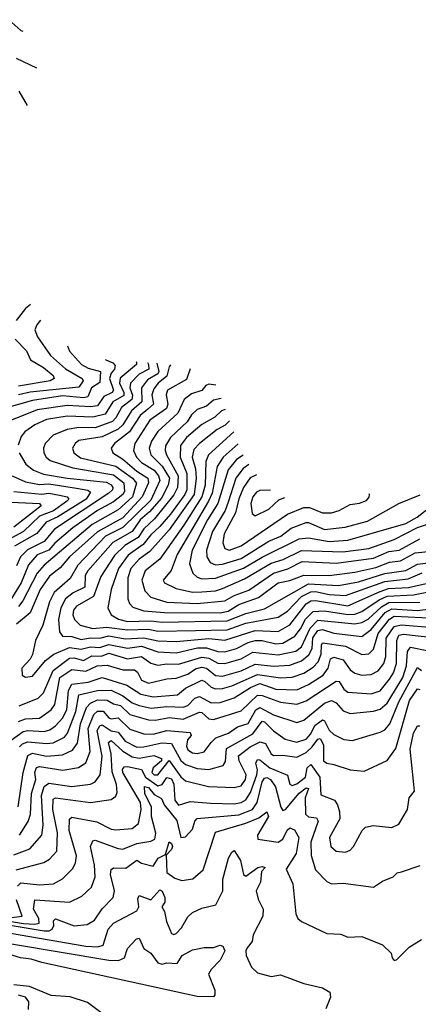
# Model space of a CAD drawing. Extents: x 1173029 to 1307123, y 522559 to 678521.
# Tile 574 of 623: x 1228330 to 1230049, y 668445 to 672693. Entities that reach past the tile are written whole.
import ezdxf

# ---------------------------------------------------------------- set-up
doc = ezdxf.new("R2010")
doc.units = 0

msp = doc.modelspace()

# ---------------------------------------------------------------- linework, layer by layer
at = {"layer": '0CON10XD'}
for points in [[(1228283.4, 672693.4), (1228335, 672646.9), (1228343.1, 672644.4)], [(1228315, 672527.3), (1228402.5, 672485.9)], [(1228326.4, 672385), (1228362.8, 672322.5)], [(1228376.7, 671463.9), (1228355, 671446.8), (1228314.8, 671395)], [(1228420.1, 671397.1), (1228403.2, 671376.8), (1228396, 671355), (1228407.1, 671325), (1228463.4, 671245), (1228527.2, 671187.2), (1228600, 671145), (1228603.3, 671135), (1228585, 671107), (1228375, 671086.7), (1228325, 671075.3)], [(1228311.2, 671315), (1228359.6, 671265), (1228376.5, 671225), (1228432.7, 671192.7), (1228475, 671157.6), (1228478.9, 671145), (1228461.4, 671135), (1228325, 671111.9)], [(1228535.9, 671285.4), (1228545, 671263.2), (1228597.1, 671205), (1228625, 671189.1), (1228678.6, 671175), (1228675, 671128.2), (1228639.4, 671105), (1228624.2, 671065.8), (1228605, 671062), (1228515, 671070.6), (1228385, 671049.9), (1228185, 670994)], [(1228880.9, 671213.7), (1228885.3, 671205), (1228886.2, 671185), (1228845, 671164.1), (1228807.7, 671125), (1228805.6, 671105), (1228816.4, 671073.6), (1228814.2, 671055), (1228769.4, 671020.6), (1228744.9, 670975.1), (1228730, 670960), (1228655, 670931.6), (1228585, 670934.1), (1228534.5, 670925), (1228475, 670900), (1228440, 670865), (1228432.9, 670845), (1228434.1, 670825), (1228444.6, 670805), (1228461.3, 670791.3), (1228559.1, 670759.1), (1228735, 670729.4), (1228778.9, 670695), (1228782.3, 670657.7), (1228775.1, 670644.9), (1228735, 670612.7), (1228665, 670575.6), (1228559.3, 670500.7), (1228481.3, 670435), (1228455.7, 670405), (1228405.4, 670384.6), (1228368.5, 670341.5), (1228337, 670263), (1228294.4, 670195.6)], [(1228699.5, 671227.4), (1228700.8, 671225), (1228732.3, 671212.3), (1228741.1, 671201.1), (1228739.3, 671185), (1228725, 671168.5), (1228717.2, 671145), (1228735.2, 671094.8), (1228728.2, 671085), (1228693, 671067), (1228665, 671026.9), (1228635, 671023.2), (1228535, 671028.8), (1228405, 671010.2), (1228295, 670964.8)], [(1228832, 671216.8), (1228833.4, 671215), (1228833.8, 671205), (1228763.5, 671146.5), (1228760.2, 671125), (1228778.7, 671085), (1228778.9, 671071.1), (1228731.4, 671045), (1228698.9, 670991.1), (1228645, 670978.8), (1228535, 670982), (1228445, 670968.2), (1228394.7, 670945), (1228352.5, 670915), (1228335.9, 670895), (1228323.1, 670856.9)], [(1228979.9, 671203.8), (1228975, 671195.5), (1228964.5, 671155), (1228927.8, 671125), (1228909.1, 671100.9), (1228900, 671075), (1228907.2, 671035), (1228883.1, 671013.1), (1228849.6, 670985), (1228803.5, 670915), (1228739.5, 670865), (1228724.6, 670844.6), (1228731.5, 670825), (1228775, 670797.5), (1228835, 670744.7), (1228882.8, 670715), (1228885.4, 670695), (1228858.6, 670635), (1228775, 670544.4), (1228666.1, 670483.9), (1228544.8, 670375.2), (1228505, 670328.7), (1228458.2, 670291.8), (1228418.7, 670235), (1228375.6, 670134.4), (1228316.8, 670085)], [(1228921.6, 671211.2), (1228929.3, 671175), (1228925.9, 671165), (1228881.2, 671138.8), (1228854.9, 671105), (1228856.2, 671045), (1228811.8, 671005), (1228774.9, 670945), (1228755, 670926.3), (1228685, 670893.3), (1228585, 670876.9), (1228568.8, 670865), (1228557.2, 670845), (1228564.1, 670825), (1228592.8, 670802.8), (1228745, 670766.2), (1228817.1, 670715), (1228834, 670694), (1228816.2, 670635), (1228755, 670578.5), (1228641.9, 670515), (1228435, 670339.8), (1228405.4, 670304.6), (1228344.1, 670185.9), (1228325, 670161.2)], [(1229065.1, 671186.1), (1229048.8, 671141.2), (1228967.4, 671095), (1228962, 671075), (1228968.1, 671035), (1228963.1, 671015), (1228891.7, 670965), (1228826.5, 670865), (1228821.4, 670835), (1228833.6, 670805), (1228855, 670782.9), (1228909.3, 670749.3), (1228928.6, 670725), (1228933.8, 670705), (1228895, 670620.6), (1228775, 670502.3), (1228699.8, 670465), (1228580.2, 670339.8), (1228548, 670282), (1228478.1, 670221.9), (1228459, 670181), (1228429.3, 670080.7), (1228398.4, 670015), (1228385.3, 669954.7), (1228375.4, 669934.6), (1228339.4, 669895), (1228340, 669865), (1228355.6, 669855.6), (1228385, 669860.5), (1228441.1, 669928.9), (1228477.1, 669955), (1228545, 669984.7), (1228595, 669977.5), (1228635, 669987.8), (1228675, 669984.5), (1228715, 669997.9), (1228795, 669980.9), (1228855, 669989.5), (1228925, 669965.9), (1229005, 669961.5), (1229097.3, 669982.7), (1229135, 669982.9), (1229185, 669967.5), (1229215, 669965.6), (1229265, 669979.7), (1229315, 670006.4), (1229345, 670014.1), (1229375, 670014.1), (1229435, 670000.7), (1229465, 670003.6), (1229516.7, 670033.3), (1229541.5, 670065), (1229563, 670107), (1229595, 670139.6), (1229645, 670142.9), (1229745, 670126.7), (1229775, 670128.6), (1229805, 670139.5), (1229879.4, 670190.6), (1229915, 670206.4), (1230027.7, 670212.3), (1230115, 670228.4)], [(1229176.3, 671116.8), (1229145, 671120.2), (1229132.2, 671115), (1229115, 671093.8), (1229070.9, 671079.1), (1229039.2, 671055), (1229012.4, 670995), (1228925, 670915.7), (1228897.8, 670875), (1228887.7, 670845), (1228895.6, 670815), (1228945, 670766.1), (1228975.3, 670715), (1228970.5, 670685), (1228941.2, 670628.8), (1228890, 670570), (1228849.9, 670535), (1228815.1, 670484.9), (1228732.2, 670437.8), (1228623.8, 670315), (1228612.3, 670295), (1228611.5, 670245), (1228560.1, 670219.9), (1228528.1, 670195), (1228507.3, 670155), (1228497.4, 670105), (1228501.3, 670051.3), (1228515, 670032.6), (1228555, 670031.7), (1228595, 670019), (1228634, 670026), (1228675, 670024.4), (1228715, 670035.3), (1228785, 670021.6), (1228865, 670026.2), (1228925, 670013.6), (1229005, 670010.9), (1229145, 670023.4), (1229215, 670016.3), (1229345, 670058.4), (1229445, 670053.7), (1229495, 670082.8), (1229565, 670172.1), (1229585, 670185.7), (1229605, 670187.8), (1229745, 670164.1), (1229884.3, 670225.7), (1229920.8, 670239.2), (1230006.1, 670243.9), (1230115, 670268.4)], [(1229198.4, 671058.5), (1229165, 671052.1), (1229135, 671025.6), (1229095, 671011.6), (1229071.4, 670988.6), (1229052, 670958), (1228979.6, 670890.4), (1228958.6, 670855), (1228956.6, 670835), (1228962.9, 670815), (1229013.5, 670725), (1229009.8, 670675), (1228995, 670642.4), (1228910.8, 670539.2), (1228865, 670496.3), (1228840.5, 670459.5), (1228782.8, 670425), (1228738.7, 670381.3), (1228680, 670290), (1228648.8, 670205), (1228575, 670162.6), (1228562.5, 670145), (1228559.2, 670125), (1228565.7, 670105), (1228591.3, 670081.3), (1228645, 670067), (1228705, 670072.6), (1228795, 670060.5), (1228885, 670063), (1228925, 670054.1), (1229088.2, 670058.2), (1229225, 670060.9), (1229305, 670089.1), (1229445, 670115.4), (1229485, 670140.8), (1229545.4, 670204.6), (1229585, 670224.5), (1229605, 670226.6), (1229665, 670213.5), (1229735, 670208.8), (1229905, 670269.4), (1230005, 670280.8), (1230065, 670306.8)], [(1229216.3, 671011.4), (1229199.5, 671005), (1229171.6, 670978.4), (1229115, 670947), (1229049.5, 670890.5), (1229023.5, 670856.5), (1229022.4, 670805), (1229051.4, 670735), (1229050.2, 670665), (1229042.2, 670645), (1228980.9, 670559.1), (1228935, 670505.9), (1228895, 670471), (1228861.7, 670428.3), (1228797.3, 670382.7), (1228755.6, 670325), (1228724.1, 670235), (1228709.7, 670155), (1228724.1, 670125), (1228756.2, 670106.2), (1228795, 670097), (1228895, 670099.4), (1228945, 670093.3), (1229225, 670099), (1229305, 670130.5), (1229385, 670151), (1229575, 670258.4), (1229705, 670252.2), (1229791.6, 670268.4), (1229905, 670304.2), (1229995, 670317.2), (1230045, 670344.4), (1230115, 670353)], [(1229234.8, 670962.6), (1229215.8, 670944.2), (1229181.9, 670925), (1229105, 670865.2), (1229081.6, 670838.4), (1229073, 670805), (1229087.7, 670755), (1229091.2, 670715), (1229082.2, 670645), (1228975, 670492.4), (1228891.8, 670398.2), (1228844.6, 670365.4), (1228808.9, 670325), (1228796.8, 670285), (1228796.5, 670195), (1228803.5, 670173.5), (1228818.2, 670158.2), (1228865, 670142.2), (1228955, 670134.7), (1229195, 670133.5), (1229229.3, 670140.7), (1229275, 670170.1), (1229359.9, 670200.1), (1229445, 670263.7), (1229495, 670273.8), (1229555, 670297.1), (1229665, 670295.4), (1229775, 670309.8), (1229865, 670329.5), (1229925, 670352.1), (1229971.4, 670358.6), (1230035, 670392.9), (1230105, 670399.5)], [(1229253, 670914.5), (1229144.7, 670815.3), (1229133.3, 670786.7), (1229129.3, 670685), (1229115.1, 670635), (1229037.5, 670512.5), (1228934, 670366), (1228871.6, 670315), (1228857.3, 670275), (1228869.5, 670229.5), (1228895, 670202.2), (1228965, 670180), (1229095, 670174.7), (1229215, 670185.1), (1229255, 670209), (1229317.9, 670232.1), (1229425, 670305.6), (1229486.2, 670323.8), (1229547.9, 670355), (1229695, 670348.9), (1229855, 670369.8), (1229922, 670398), (1229965.6, 670404.4), (1230055, 670453.2)], [(1229272.7, 670862.7), (1229207.6, 670805), (1229182.2, 670765), (1229159.5, 670650.5), (1229144.7, 670615.3), (1229009.6, 670385), (1228983.4, 670316.6), (1228948.5, 670275), (1228955, 670262.9), (1229005, 670239.6), (1229075, 670223.6), (1229115, 670224.3), (1229175, 670229), (1229205, 670238.5), (1229299.3, 670280.7), (1229415, 670348.8), (1229465.8, 670364.2), (1229545, 670403.4), (1229723.3, 670396.7), (1229835, 670410.9), (1229945, 670450.5), (1230045, 670502.5), (1230084.5, 670515.5)], [(1228328, 670825), (1228356, 670776), (1228389.8, 670749.8), (1228432.4, 670732.4), (1228535, 670714.5), (1228705, 670698.3), (1228725, 670686.8), (1228732, 670675), (1228730, 670665), (1228715, 670650.4), (1228480.5, 670495), (1228435, 670442.2), (1228364, 670406), (1228333.2, 670375), (1228316.3, 670336.3)], [(1229293, 670814.8), (1229265.1, 670794.9), (1229228.3, 670751.7), (1229184.5, 670605), (1229140.1, 670535), (1229074.3, 670405), (1229061.5, 670345), (1229076.5, 670305), (1229095, 670288.3), (1229115, 670280.2), (1229175, 670283.7), (1229295, 670326.6), (1229375.7, 670374.3), (1229535, 670453.7), (1229575, 670457.6), (1229665, 670442), (1229745, 670447.9), (1229995, 670520), (1230043.5, 670546.5), (1230105, 670595.4)], [(1229318.6, 670773.3), (1229293.6, 670756.4), (1229262.4, 670715), (1229228.5, 670611.5), (1229216.1, 670575), (1229161.2, 670485), (1229135.5, 670405), (1229137.6, 670375), (1229151.4, 670351.4), (1229175, 670341), (1229205, 670343.3), (1229285, 670367.7), (1229405, 670443), (1229456.7, 670465), (1229500.8, 670499.2), (1229565, 670523.7), (1229575, 670524.4), (1229645, 670494.1), (1229733, 670503), (1229830.4, 670529.6), (1229964.3, 670605), (1230056.2, 670643.8)], [(1228297.5, 670725), (1228355, 670699.7), (1228415, 670687.3), (1228455, 670689.9), (1228575, 670672), (1228623.2, 670663.2), (1228635.7, 670655), (1228617.2, 670625), (1228495, 670548.4), (1228444.3, 670525), (1228403.6, 670476.4), (1228307.7, 670422.3)], [(1229350.7, 670729.1), (1229323.4, 670716.6), (1229294.8, 670675.2), (1229274.7, 670625.3), (1229260.8, 670565), (1229211.2, 670475), (1229205.6, 670435.6), (1229215, 670411.3), (1229235, 670404.4), (1229285, 670423.6), (1229485, 670559.6), (1229555, 670587.9), (1229579.1, 670589.1), (1229635, 670564.8), (1229674.8, 670565.2), (1229706.9, 670575), (1229755, 670601.4), (1229795, 670606.7), (1229825, 670619.2), (1229836.8, 670633.2), (1229838.5, 670645), (1229836.9, 670648)], [(1229411.1, 670662.7), (1229365, 670662.2), (1229350.4, 670655), (1229335.2, 670635), (1229327, 670605), (1229332.4, 670562.4), (1229345, 670552.5), (1229405, 670581.9), (1229447.9, 670622.1), (1229473.6, 670632.3)], [(1228305, 670656.9), (1228425, 670646.1), (1228455, 670650.6), (1228502, 670642), (1228534.4, 670634.4), (1228541.8, 670625), (1228532.3, 670615), (1228475.6, 670574.4), (1228415, 670550.7), (1228346.2, 670485), (1228228.8, 670421.2)], [(1228295, 670611.2), (1228415.1, 670605.1), (1228423.3, 670595), (1228305, 670504.3)], [(1228325, 669665.6), (1228355, 669676), (1228415, 669679.2), (1228465.2, 669715), (1228481.8, 669738.2), (1228502.6, 669855), (1228555, 669890.1), (1228615, 669882.3), (1228664.2, 669905.8), (1228707.7, 669907.7), (1228775, 669888.5), (1228825, 669888.2), (1228838.5, 669878.5), (1228855, 669843.2), (1228885, 669829.8), (1228965, 669849.1), (1229005, 669852), (1229055, 669869.6), (1229088.2, 669891.8), (1229115, 669898.8), (1229135, 669894.9), (1229175, 669864), (1229205, 669861), (1229285, 669884.1), (1229345, 669912.2), (1229425, 669903.1), (1229495, 669907.7), (1229545, 669926.9), (1229577, 669953), (1229590.5, 669979.5), (1229593.6, 670026.4), (1229615, 670058.4), (1229635, 670062.3), (1229685, 670045.9), (1229805, 670032.4), (1229845, 670062.5), (1229906, 670135), (1229935, 670151), (1230045.8, 670144.2), (1230126.3, 670153.7)], [(1228327.6, 669732.4), (1228410, 669765), (1228432, 669788), (1228474, 669885), (1228545, 669939), (1228565, 669940), (1228605, 669928.8), (1228641.1, 669948.9), (1228682.6, 669947.4), (1228715, 669959.9), (1228795, 669935.1), (1228855, 669945.4), (1228895, 669916.9), (1228925, 669908.4), (1228965, 669914.3), (1229015, 669911.8), (1229115, 669942), (1229145, 669938.3), (1229185, 669916.8), (1229215, 669915.1), (1229285.1, 669934.9), (1229335, 669963.7), (1229445, 669953.3), (1229521, 669969), (1229545, 669987.1), (1229581.9, 670068.1), (1229615, 670102.9), (1229775, 670086.2), (1229805, 670091.5), (1229833.3, 670106.7), (1229889.5, 670160.5), (1229921.7, 670178.3), (1230055, 670179.7)], [(1228293.2, 669585), (1228345, 669622.4), (1228365, 669626.3), (1228435, 669621.5), (1228460.3, 669629.7), (1228485, 669647), (1228515, 669679.8), (1228533, 669715), (1228540.8, 669799.2), (1228554.3, 669825.7), (1228625, 669834.3), (1228685, 669854.5), (1228792.3, 669822.3), (1228852.5, 669782.5), (1228905, 669771.6), (1229010.4, 669779.6), (1229045, 669808.4), (1229115, 669842.7), (1229128.3, 669838.3), (1229155, 669813.8), (1229175, 669806.6), (1229205, 669807.4), (1229245, 669818.7), (1229355, 669867.2), (1229455, 669853.7), (1229505, 669857), (1229555, 669873.4), (1229595, 669899), (1229616.8, 669923.2), (1229629.3, 669955), (1229630.8, 669995), (1229636.2, 670003.8), (1229735, 669990.4), (1229805, 669953.9), (1229835, 669957.4), (1229855, 669977.1), (1229875.8, 670045), (1229925, 670106.7), (1229945, 670119.3), (1230125, 670111.1)], [(1228328.5, 669555), (1228342, 669568), (1228365, 669576.6), (1228445, 669569.7), (1228475, 669572.8), (1228522.9, 669597.1), (1228536.6, 669615), (1228572.5, 669707.5), (1228585, 669779.6), (1228665, 669799.3), (1228725, 669799.7), (1228775, 669775.1), (1228815, 669744.9), (1228845, 669733.6), (1228897.3, 669722.7), (1228965, 669730.1), (1229035, 669726.9), (1229055.3, 669734.7), (1229085, 669765.5), (1229105, 669773.3), (1229155, 669745.9), (1229195, 669746.8), (1229255, 669767.8), (1229325, 669812), (1229365, 669829.6), (1229435, 669804.1), (1229525, 669801.3), (1229575, 669824.6), (1229639, 669865), (1229659.7, 669895), (1229670.2, 669935), (1229685, 669942.3), (1229725, 669930.8), (1229755, 669888.6), (1229775, 669873), (1229805, 669865.6), (1229845, 669867.3), (1229876.1, 669883.9), (1229900.6, 669915), (1229909.3, 669945), (1229910.9, 670025), (1229945, 670075.1), (1229975, 670082.4), (1230115, 670070.9)], [(1228323.4, 669296.6), (1228344.6, 669445), (1228365, 669517.8), (1228385, 669528.6), (1228445, 669514.9), (1228515, 669521.6), (1228558.1, 669541.9), (1228579.1, 669570.9), (1228592.6, 669655), (1228618, 669725), (1228635, 669744.3), (1228665, 669758.1), (1228707.2, 669757.2), (1228735, 669740.9), (1228765, 669733.5), (1228805, 669694.6), (1228885, 669671.6), (1228915, 669670.1), (1228975, 669682.8), (1229035, 669675.4), (1229105, 669705.5), (1229115, 669703.5), (1229145, 669677), (1229165, 669673.2), (1229285, 669710.8), (1229355, 669778.5), (1229375, 669777.6), (1229455, 669748.6), (1229525, 669739.2), (1229565, 669753.9), (1229695, 669839.1), (1229707.8, 669837.8), (1229727.6, 669805), (1229745, 669791.9), (1229845, 669784), (1229885, 669797), (1229925, 669847.3), (1229941.8, 669875), (1229954.1, 669915), (1229956.2, 670015), (1229965, 670037.3), (1229985, 670041.5), (1230125, 670026.4)], [(1228328.8, 669175), (1228366.5, 669233.5), (1228376.3, 669265), (1228380.2, 669355), (1228399.1, 669415), (1228396, 669445), (1228403, 669467), (1228415, 669471), (1228516.7, 669455), (1228583.2, 669466.8), (1228615, 669487.2), (1228634, 669536), (1228624.7, 669635), (1228650, 669695), (1228665, 669710.3), (1228689.5, 669709.5), (1228715, 669680.4), (1228725, 669676.6), (1228755, 669680.9), (1228805, 669631.7), (1228865, 669611.4), (1228905, 669609.9), (1228965, 669625.8), (1229065, 669617.9), (1229068.9, 669605), (1229054, 669586), (1229048.6, 669558.6), (1229055, 669542.8), (1229075, 669529.8), (1229095, 669526.5), (1229126, 669534), (1229155.8, 669574.2), (1229176.1, 669593.9), (1229230.7, 669615), (1229268.6, 669641.4), (1229315, 669656.6), (1229348.9, 669715), (1229365, 669726), (1229425, 669694.2), (1229525, 669661.4), (1229555, 669670.2), (1229645, 669743.8), (1229675, 669755.8), (1229694.3, 669745), (1229725, 669710.9), (1229755, 669699.2), (1229855, 669709.6), (1229885, 669718.7), (1229915, 669744.8), (1229982.1, 669855), (1229998.2, 669905), (1230002.5, 669967.5), (1230015, 669985.5), (1230085, 669971.3)], [(1228305, 669089.7), (1228374.2, 669115.8), (1228425.4, 669174.6), (1228431.8, 669218.2), (1228424.5, 669345), (1228435.1, 669384.9), (1228455, 669399.4), (1228555, 669384.9), (1228635, 669394.4), (1228655.2, 669404.8), (1228676.7, 669435), (1228686, 669515), (1228663.5, 669626.5), (1228675, 669645.9), (1228685, 669650.6), (1228724.6, 669625), (1228755, 669618.8), (1228785, 669579.7), (1228835, 669554.3), (1228865, 669555.6), (1228943.6, 669573.6), (1228985, 669569.8), (1229025, 669497.2), (1229045, 669479.8), (1229095, 669461.8), (1229145, 669457.3), (1229206.8, 669475), (1229217.1, 669492.9), (1229221.5, 669548.5), (1229335, 669611.3), (1229375, 669666.2), (1229385, 669664.2), (1229425, 669624.3), (1229475, 669588.4), (1229525, 669576.2), (1229565, 669588.8), (1229585, 669612), (1229602.6, 669647.4), (1229635, 669672.8), (1229645, 669668.1), (1229665, 669627.1), (1229685, 669608.2), (1229728, 669588), (1229765, 669582.8), (1229885, 669618.4), (1229905, 669629.3), (1229925.4, 669654.6), (1229965, 669749.5), (1230045, 669897.8), (1230062, 669885)], [(1228315.3, 669024.7), (1228433.8, 669056.2), (1228458.8, 669071.2), (1228490.4, 669105), (1228493.6, 669185), (1228472.4, 669285), (1228475, 669330), (1228485, 669335.2), (1228635, 669314.8), (1228725, 669327.8), (1228745, 669342.2), (1228750.7, 669359.3), (1228747.3, 669392.7), (1228728.5, 669448.5), (1228724.9, 669525), (1228713.5, 669575), (1228725, 669582.6), (1228775, 669537), (1228815, 669512.2), (1228845, 669507), (1228908.5, 669518.5), (1228941.4, 669505), (1228942, 669495), (1228905, 669464.7), (1228899.7, 669445), (1228909.4, 669435), (1228925.4, 669434.6), (1228975, 669497.1), (1229025, 669425.6), (1229045, 669408.5), (1229144.8, 669384.8), (1229255, 669379.8), (1229285, 669387.9), (1229304, 669415), (1229307.1, 669435), (1229275.9, 669495), (1229273.4, 669516.6), (1229324.3, 669555.7), (1229366.8, 669576.8), (1229389.4, 669569.4), (1229413.8, 669525), (1229425, 669518.6), (1229465, 669519.8), (1229525, 669510.4), (1229565, 669531.5), (1229591.5, 669555), (1229615, 669588.5), (1229625, 669591.5), (1229639.7, 669565), (1229640.6, 669495), (1229655, 669484.7), (1229685, 669479.1), (1229755, 669456.3), (1229815, 669450.5), (1229915, 669497.3), (1229952, 669548), (1230010.4, 669755), (1230045, 669805.6), (1230055, 669803.4)], [(1228320.8, 668955), (1228335, 668969), (1228415, 668960), (1228475.1, 668964.9), (1228514.4, 668985.6), (1228559.5, 669030.5), (1228571.1, 669055), (1228574.4, 669085), (1228543.9, 669195), (1228545, 669243.8), (1228555, 669252.5), (1228662, 669232), (1228725, 669200), (1228745, 669196.9), (1228815, 669203), (1228842.4, 669225), (1228853.6, 669285), (1228851.6, 669315), (1228774.2, 669445), (1228772.6, 669457.4), (1228780.4, 669469.6), (1228795, 669471.4), (1228855, 669457.3), (1228872, 669425), (1228925, 669387.3), (1228945, 669393.5), (1228965, 669423.3), (1228985, 669418), (1228994.5, 669395), (1228999.4, 669325), (1229015, 669304.7), (1229065, 669320), (1229152.3, 669312.3), (1229255, 669310.1), (1229285, 669315.5), (1229305, 669327), (1229325, 669358.3), (1229352.4, 669435), (1229355.9, 669455.9), (1229347.7, 669485), (1229355, 669500.9), (1229365, 669499.7), (1229408, 669465), (1229484.1, 669434.1), (1229494.9, 669394.9), (1229505, 669388.7), (1229525, 669395.9), (1229561.7, 669425), (1229569, 669465), (1229585, 669479.1), (1229624.5, 669425), (1229628.6, 669348.6), (1229686.9, 669325), (1229700.9, 669305), (1229709.6, 669275), (1229710.3, 669245), (1229666.4, 669165), (1229671.2, 669125), (1229695.3, 669105.3), (1229735, 669101.8), (1229755, 669109.5), (1229769.5, 669125), (1229806.9, 669195), (1229820.7, 669209.3), (1229854.4, 669215.6), (1229935, 669206.9), (1229965, 669222.2), (1230002.2, 669285), (1230010, 669335), (1230032.1, 669365), (1230027.9, 669407.9), (1230013.8, 669545), (1230027.7, 669615), (1230045, 669646.5), (1230055, 669645.6)], [(1228205, 668816.4), (1228346.7, 668793.3), (1228395, 668790.2), (1228413.8, 668795), (1228412.2, 668815), (1228389.2, 668855), (1228395.2, 668894.8), (1228545, 668885.3), (1228598.2, 668911.8), (1228639.2, 668950.8), (1228656, 668995), (1228652.3, 669045), (1228635.2, 669125), (1228645, 669150.4), (1228655, 669153.2), (1228755, 669116.5), (1228774.8, 669114.8), (1228835, 669138.6), (1228895, 669149), (1228912.5, 669157.5), (1228916.9, 669183.1), (1228898.2, 669255), (1228898.2, 669295), (1228870.2, 669355), (1228868, 669385), (1228885, 669380.2), (1228909.8, 669349.7), (1228942.1, 669332.1), (1228952.3, 669305), (1229007.7, 669237.7), (1229024.7, 669165), (1229045, 669167.7), (1229075, 669200), (1229084.8, 669235), (1229095, 669247), (1229275, 669262.3), (1229333.7, 669285), (1229354.2, 669315), (1229375.3, 669405), (1229385, 669419.9), (1229395, 669423.5), (1229411.1, 669415), (1229433.4, 669383.4), (1229455.5, 669295.5), (1229465, 669281.2), (1229475.7, 669285), (1229535, 669355.6), (1229565, 669378.8), (1229575, 669376.2), (1229560.8, 669335), (1229562.5, 669265), (1229575, 669253.1), (1229609.8, 669249.8), (1229617.5, 669235), (1229585.8, 669145), (1229586.4, 669086.4), (1229605.6, 669025.6), (1229654.2, 668974.2), (1229675, 668964.6), (1229725, 668967.3), (1229855, 668950), (1229895, 668976), (1229940, 668995), (1229958, 669012), (1229976.2, 669016.2), (1230056.4, 669043.6)], [(1227960.3, 668840.3), (1228435, 668761.9), (1228457.6, 668762.4), (1228470.4, 668769.6), (1228477.2, 668785), (1228476, 668805), (1228485, 668812.9), (1228565, 668783.9), (1228621.5, 668788.5), (1228652.2, 668807.8), (1228685, 668856.5), (1228733.1, 668905), (1228739, 668935), (1228722.1, 669005), (1228725, 669026.5), (1228735, 669033.5), (1228787.2, 669032.8), (1228835, 669066.4), (1228855, 669054.4), (1228905, 669040.9), (1228927.5, 669075), (1228959.3, 669090.7), (1228975, 669145.4), (1228985, 669138.9), (1228988.7, 669125), (1228985, 669113.2), (1228961.2, 669088.8), (1228965, 669013.6), (1228999.5, 668989.5), (1229029.3, 668979.3), (1229076.1, 668986.1), (1229121.2, 669025), (1229175, 669187.3), (1229305, 669225.6), (1229360.7, 669249.3), (1229395, 669274.6), (1229403.4, 669255), (1229355.8, 669175), (1229357.3, 669157.3), (1229445, 669144.8), (1229465, 669157.2), (1229483.7, 669196.3), (1229495, 669206.2), (1229515, 669197.8), (1229533.6, 669165), (1229522.5, 669095), (1229478.5, 669028.5), (1229507.1, 668965), (1229520, 668835), (1229529.6, 668815), (1229545, 668801.5), (1229655, 668750.5), (1229715, 668746.9), (1229745.5, 668734.5), (1229805, 668736.7), (1229895, 668702), (1229931.2, 668665), (1229936.7, 668645), (1229944, 668634), (1229955, 668636.2), (1230008.8, 668691.2), (1230062.5, 668725)], [(1227165, 668946.3), (1228615, 668695.7), (1228667.5, 668692.5), (1228690.6, 668699.4), (1228711.8, 668768.2), (1228735, 668794.7), (1228835, 668847.9), (1228843.7, 668865), (1228840.1, 668899.9), (1228845, 668914.4), (1228895, 668895.6), (1228935, 668938.1), (1228945, 668932.5), (1228956.5, 668905), (1228955.2, 668885), (1228942.5, 668865), (1228954.8, 668845), (1228962.5, 668802.5), (1228985, 668750), (1228995, 668745.6), (1229005, 668750), (1229027.5, 668775), (1229055, 668821.5), (1229075, 668840.8), (1229115, 668859.3), (1229176.1, 668873.9), (1229205.8, 668935), (1229206.3, 668985), (1229230.6, 669075), (1229245, 669101.5), (1229255, 669107.8), (1229282.2, 669065), (1229295, 669004.4), (1229305, 668996.9), (1229357.5, 669035), (1229375, 669039.5), (1229388, 669035), (1229372.5, 669017.5), (1229367.8, 668972.2), (1229349.4, 668935), (1229357.7, 668897.7), (1229379.6, 668855), (1229378.2, 668825), (1229336.8, 668745), (1229332.5, 668715), (1229311.4, 668688.6), (1229305.2, 668675), (1229306.8, 668655), (1229330, 668605), (1229355, 668580.8), (1229415, 668564.5), (1229455, 668572.5), (1229555, 668534.5), (1229635, 668515.6), (1229667.6, 668497.6), (1229670, 668475), (1229650.6, 668425)], [(1228295, 668819), (1228341.1, 668825), (1228316.5, 668895)], [(1228294.8, 668705.2), (1228715, 668635.7), (1228756.6, 668633.4), (1228782.1, 668645), (1228795, 668685.6), (1228833.1, 668726.9), (1228845, 668730), (1228864.8, 668684.8), (1228895.2, 668665.2), (1228925, 668623.3), (1228945, 668617.5), (1228965, 668623.5), (1229008.6, 668621.4), (1229030.5, 668655), (1229075, 668680), (1229125, 668690), (1229165, 668690.4), (1229195, 668700.3), (1229205.7, 668695.7), (1229214.1, 668675), (1229194.8, 668635), (1229155.4, 668595), (1229144.6, 668575), (1229171.2, 668505), (1229171.1, 668485), (1229165, 668477.1)], [(1229165, 668477.1), (1229095, 668478.5), (1228424.8, 668624.8), (1228379.2, 668639.2), (1228334, 668645), (1228281.7, 668661.7)], [(1228679.8, 668409.8), (1228622, 668452), (1228547, 668477), (1228465, 668483), (1228372.2, 668522.2), (1228305, 668528.4)], [(1228368, 668422), (1228369.6, 668455), (1228355, 668475.9), (1228325, 668484.7)]]:
    msp.add_lwpolyline(points, dxfattribs=at)

doc.saveas('drawing.dxf')
